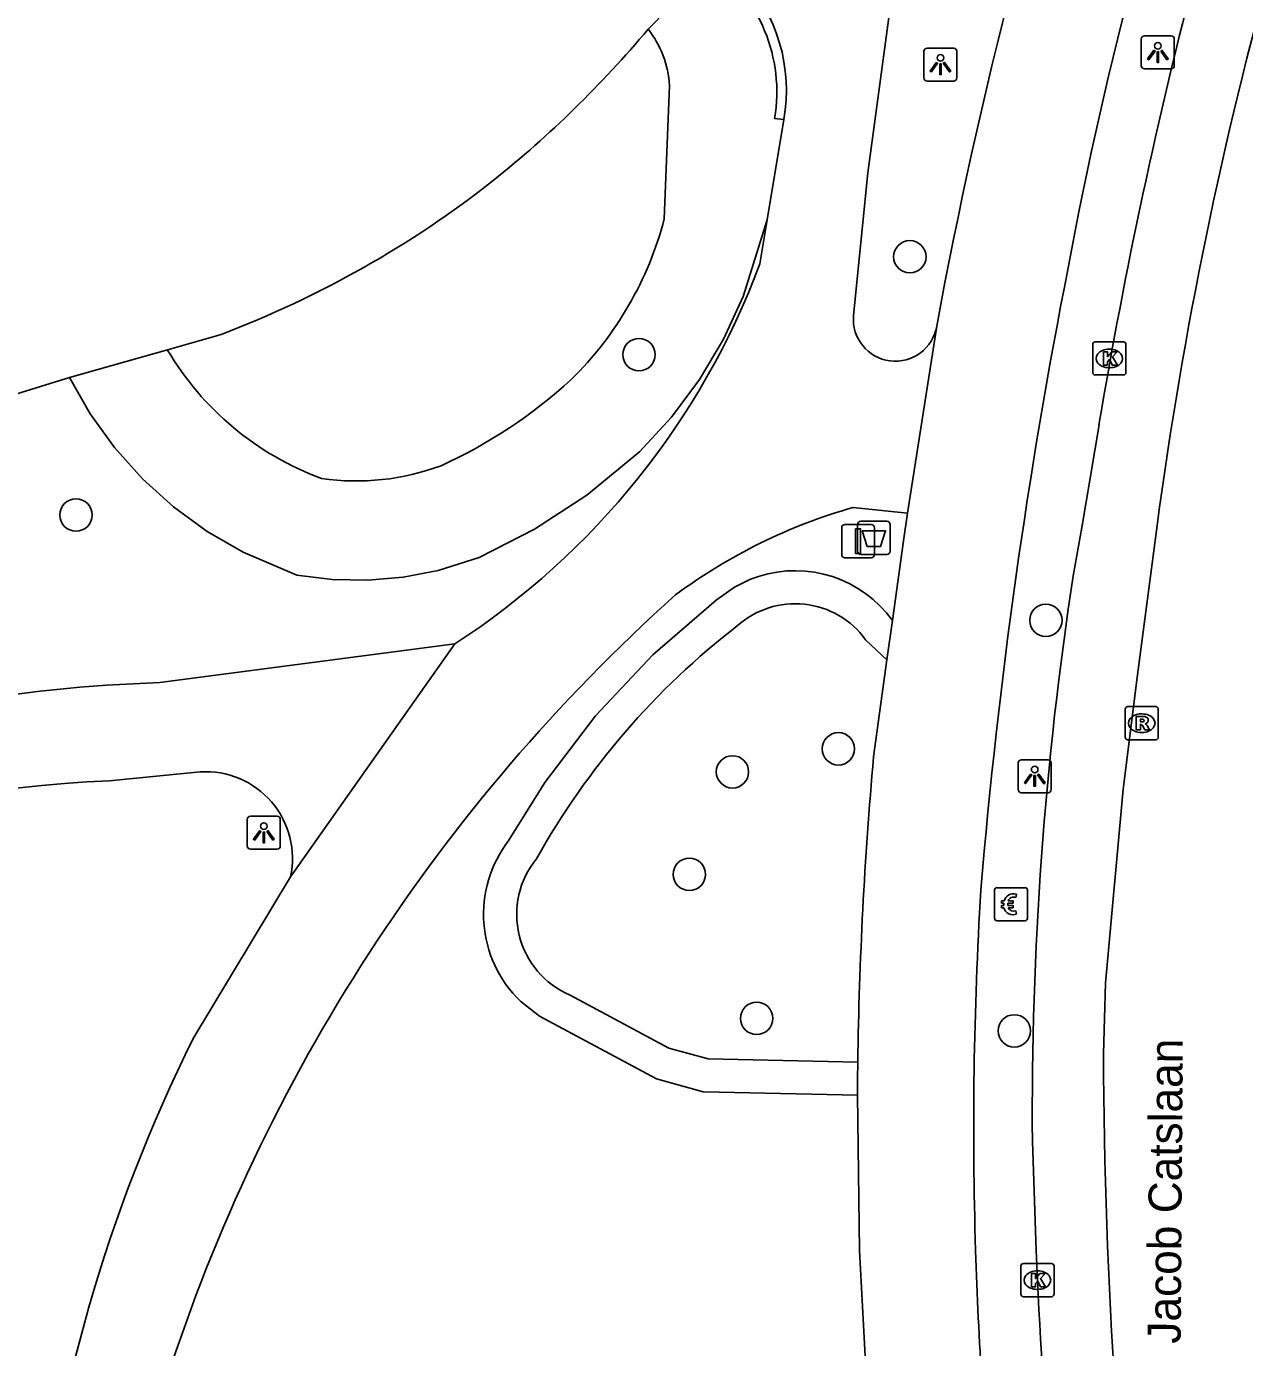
# Model space of a CAD drawing. Extents: x 161354 to 161876, y 382161 to 382804.
# Drawn here: x 161387.87 to 161424.66, y 382580.37 to 382620.3 of the extents above; entities that cross this region are included whole.
import ezdxf

# ---------------------------------------------------------------- set-up
doc = ezdxf.new("R2010")
doc.units = 0
for name, color, linetype in [('IMGEO_Afvalbak', 7, 'Continuous'), ('IMGEO_Betaalautomaat', 7, 'Continuous'), ('IMGEO_Boom', 7, 'Continuous'), ('IMGEO_Fietspad_gesloten', 7, 'Continuous'), ('IMGEO_Groenvoorziening', 7, 'Continuous'), ('IMGEO_Kolk', 7, 'Continuous'), ('IMGEO_Lichtpunt', 7, 'Continuous'), ('IMGEO_Muur', 7, 'Continuous'), ('IMGEO_Openbare_ruimte_label', 7, 'Continuous'), ('IMGEO_Rijbaan_lokaal_open', 7, 'Continuous'), ('IMGEO_Rioolput', 7, 'Continuous'), ('IMGEO_Verkeersbordpaal', 7, 'Continuous'), ('IMGEO_Voetpad_gesloten', 7, 'Continuous'), ('IMGEO_Voetpad_open', 7, 'Continuous'), ('IMGEO_Waterloop', 7, 'Continuous')]:
    doc.layers.add(name, color=color, linetype=linetype)

msp = doc.modelspace()

# ---------------------------------------------------------------- linework, layer by layer
at = {"layer": 'IMGEO_Afvalbak'}
for p, q in [((161413.07, 382605.342), (161413.86, 382605.342)), ((161413.86, 382605.342), (161413.07, 382605.342)), ((161412.97, 382604.442), (161412.97, 382605.242)), ((161412.97, 382605.242), (161412.97, 382604.442)), ((161413.96, 382605.242), (161413.96, 382604.442)), ((161413.96, 382604.442), (161413.96, 382605.242)), ((161413.86, 382604.342), (161413.07, 382604.342)), ((161413.07, 382604.342), (161413.86, 382604.342))]:
    msp.add_line(p, q, dxfattribs=at)
msp.add_lwpolyline([(161413.113, 382605.056), (161413.817, 382605.056), (161413.668, 382604.586), (161413.262, 382604.586), (161413.113, 382605.056)], dxfattribs=at)
for centre, start, end in [((161413.07, 382605.242), 90, 180), ((161413.07, 382605.242), 90, 180), ((161413.86, 382605.242), 0, 90), ((161413.86, 382605.242), 360, 90), ((161413.07, 382604.442), 180, 270), ((161413.07, 382604.442), 180, 270), ((161413.86, 382604.442), 270, 0), ((161413.86, 382604.442), 270, 0)]:
    msp.add_arc(centre, 0.1, start, end, dxfattribs=at)
at = {"layer": 'IMGEO_Betaalautomaat'}
for p, q in [((161417.107, 382593.347), (161417.107, 382594.188)), ((161417.107, 382594.188), (161417.107, 382593.347)), ((161417.182, 382594.271), (161418.023, 382594.271)), ((161418.023, 382594.271), (161417.182, 382594.271)), ((161418.106, 382594.197), (161418.106, 382593.356)), ((161418.106, 382593.356), (161418.106, 382594.197)), ((161417.39, 382593.735), (161417.39, 382593.803)), ((161417.511, 382593.803), (161417.511, 382593.735)), ((161417.769, 382594.076), (161417.752, 382593.976)), ((161417.756, 382593.57), (161417.778, 382593.483)), ((161418.032, 382593.272), (161417.191, 382593.272)), ((161417.191, 382593.272), (161418.032, 382593.272))]:
    msp.add_line(p, q, dxfattribs=at)
for points in [[(161417.39, 382593.803), (161417.321, 382593.803), (161417.321, 382593.872), (161417.4, 382593.872)], [(161417.395, 382593.666), (161417.321, 382593.666), (161417.321, 382593.735), (161417.39, 382593.735)], [(161417.522, 382593.872), (161417.669, 382593.872), (161417.669, 382593.803), (161417.511, 382593.803)], [(161417.511, 382593.735), (161417.669, 382593.735), (161417.669, 382593.666), (161417.525, 382593.666)]]:
    msp.add_lwpolyline(points, dxfattribs=at)
for centre, radius, start, end in [((161417.185, 382594.194), 0.0779, 92.4484, 184.2845), ((161417.185, 382594.194), 0.0779, 92.4484, 184.2845), ((161418.029, 382594.194), 0.0779, 2.4484, 94.2845), ((161418.029, 382594.194), 0.0779, 2.4484, 94.2845), ((161417.683, 382593.796), 0.293, 73.014, 165.0139), ((161417.689, 382593.809), 0.179, 69.3236, 159.5683), ((161417.185, 382593.35), 0.0779, 182.4484, 274.2845), ((161417.185, 382593.35), 0.0779, 182.4484, 274.2845), ((161417.656, 382593.721), 0.267, 191.8096, 297.0389), ((161417.689, 382593.736), 0.179, 202.7625, 291.8693), ((161418.029, 382593.35), 0.0779, 272.4484, 4.2845), ((161418.029, 382593.35), 0.0779, 272.4484, 4.2845)]:
    msp.add_arc(centre, radius, start, end, dxfattribs=at)
at = {"layer": 'IMGEO_Boom'}
for centre in [(161414.552, 382613.337), (161406.371, 382610.379), (161389.366, 382605.533), (161418.661, 382602.35), (161412.394, 382598.467), (161409.194, 382597.771), (161407.893, 382594.674), (161409.926, 382590.321), (161417.707, 382589.944)]:
    msp.add_circle(centre, 0.489, dxfattribs=at)
at = {"layer": 'IMGEO_Fietspad_gesloten'}
for points in [[(161414.484, 382605.591), (161415.364, 382611.242)], [(161414.484, 382605.591), (161414.357, 382604.749), (161414.026, 382602.348)], [(161414.026, 382602.348), (161413.862, 382601.16)], [(161413.862, 382601.16), (161413.457, 382598.223)], [(161412.979, 382588.998), (161412.973, 382588.497), (161412.969, 382587.996)], [(161412.969, 382587.996), (161413.034, 382583.308), (161413.277, 382578.792)]]:
    msp.add_lwpolyline(points, dxfattribs=at)
for centre, radius, start, end in [((161566.475, 382583.32), 153.669, 161.54231, 169.53098), ((161538.682, 382590.813), 121.396, 160.52887, 169.46666), ((161588, 382579.779), 171.909, 168.85604, 175.19005), ((161535.446, 382587.277), 122.479, 174.8727, 179.19497), ((161536.984, 382587.004), 120.503, 176.57932, 181.75761), ((161537.583, 382587.062), 121.103, 181.77636, 185.63491)]:
    msp.add_arc(centre, radius, start, end, dxfattribs=at)
at = {"layer": 'IMGEO_Groenvoorziening'}
for points in [[(161407.136, 382614.481), (161407.296, 382618.512)], [(161389.165, 382609.686), (161389.793, 382608.592), (161390.532, 382607.569), (161391.373, 382606.63), (161392.309, 382605.783), (161393.327, 382605.039), (161394.418, 382604.405), (161396.037, 382603.719), (161397.103, 382603.586), (161398.178, 382603.565), (161399.248, 382603.656), (161400.303, 382603.859), (161401.544, 382604.251), (161403.218, 382605.109), (161404.794, 382606.137), (161406.386, 382607.446), (161407.348, 382608.487), (161408.197, 382609.624), (161408.922, 382610.843), (161409.515, 382612.131), (161410.244, 382614.448)], [(161409.978, 382603.676), (161409.743, 382603.592), (161409.251, 382603.35), (161408.703, 382602.955), (161406.787, 382601.303), (161405.054, 382599.461), (161403.523, 382597.447), (161402.443, 382595.705)], [(161413.216, 382601.764), (161413.862, 382601.16)], [(161412.979, 382588.998), (161408.459, 382589.102), (161407.274, 382589.426), (161404.288, 382591.027)], [(161402.801, 382590.829), (161403.365, 382590.386), (161406.9, 382588.49), (161408.312, 382588.104), (161408.79, 382588.093), (161412.969, 382587.996)]]:
    msp.add_lwpolyline(points, dxfattribs=at)
for centre, radius, start, end in [((161404.253, 382618.324), 3.049, 3.5401, 38.2864), ((161396.929, 382617.151), 10.55, 314.4852, 345.3413), ((161399.919, 382615.13), 9.053, 210.5695, 249.7493), ((161394.183, 382620.671), 14.995, 294.4647, 312.5444), ((161397.838, 382613.849), 7.288, 261.6972, 290.5192), ((161411.089, 382600.228), 3.622, 35.8166, 107.8578), ((161411.089, 382600.227), 2.625, 35.8557, 131.7431), ((161423.517, 382583.84), 23.184, 127.6939, 150.8092), ((161405.33, 382593.466), 3.653, 142.1974, 226.201), ((161405.331, 382593.467), 2.654, 140.7279, 246.8467)]:
    msp.add_arc(centre, radius, start, end, dxfattribs=at)
at = {"layer": 'IMGEO_Kolk'}
for p, q in [((161420.077, 382609.838), (161420.077, 382610.69)), ((161420.152, 382610.764), (161421.004, 382610.764)), ((161420.565, 382610.544), (161420.59, 382610.544)), ((161421.078, 382610.69), (161421.078, 382609.838)), ((161421.004, 382609.764), (161420.152, 382609.764)), ((161420.588, 382609.984), (161420.563, 382609.984)), ((161417.906, 382581.985), (161417.906, 382582.837)), ((161417.981, 382582.911), (161418.833, 382582.911)), ((161418.394, 382582.691), (161418.419, 382582.691)), ((161418.907, 382582.837), (161418.907, 382581.985)), ((161418.833, 382581.911), (161417.981, 382581.911)), ((161418.417, 382582.131), (161418.392, 382582.131))]:
    msp.add_line(p, q, dxfattribs=at)
for points in [[(161420.077, 382609.838), (161420.077, 382610.69)], [(161420.152, 382610.764), (161421.004, 382610.764)], [(161421.078, 382610.69), (161421.078, 382609.838)], [(161420.398, 382610.464), (161420.521, 382610.464), (161420.521, 382610.313), (161420.651, 382610.464), (161420.815, 382610.464), (161420.669, 382610.313), (161420.822, 382610.064), (161420.67, 382610.064), (161420.585, 382610.228), (161420.521, 382610.161), (161420.521, 382610.064), (161420.398, 382610.064), (161420.398, 382610.464)], [(161421.004, 382609.764), (161420.152, 382609.764)], [(161417.906, 382581.985), (161417.906, 382582.837)], [(161417.981, 382582.911), (161418.833, 382582.911)], [(161418.227, 382582.611), (161418.35, 382582.611), (161418.35, 382582.46), (161418.48, 382582.611), (161418.644, 382582.611), (161418.498, 382582.46), (161418.651, 382582.211), (161418.499, 382582.211), (161418.414, 382582.375), (161418.35, 382582.308), (161418.35, 382582.211), (161418.227, 382582.211), (161418.227, 382582.611)], [(161418.907, 382582.837), (161418.907, 382581.985)], [(161418.833, 382581.911), (161417.981, 382581.911)]]:
    msp.add_lwpolyline(points, dxfattribs=at)
for centre, start, end in [((161420.154, 382610.688), 91.552, 178.448), ((161420.154, 382610.688), 91.552, 178.448), ((161421.002, 382610.688), 1.552, 88.448), ((161421.002, 382610.688), 1.552, 88.448), ((161420.154, 382609.84), 181.552, 268.448), ((161420.154, 382609.84), 181.552, 268.448), ((161421.002, 382609.84), 271.552, 358.448), ((161421.002, 382609.84), 271.552, 358.448), ((161417.983, 382582.835), 91.552, 178.448), ((161417.983, 382582.835), 91.552, 178.448), ((161418.831, 382582.835), 1.552, 88.448), ((161418.831, 382582.835), 1.552, 88.448), ((161417.983, 382581.987), 181.552, 268.448), ((161417.983, 382581.987), 181.552, 268.448), ((161418.831, 382581.987), 271.552, 358.448), ((161418.831, 382581.987), 271.552, 358.448)]:
    msp.add_arc(centre, 0.0765, start, end, dxfattribs=at)
for centre, major_axis, ratio, start_param, end_param in [((161420.564, 382610.264), (-0.387, 0.002), 0.722429, 4.712389, 7.853982), ((161420.589, 382610.264), (-0.39, 0.002), 0.717154, 1.570796, 4.712389), ((161418.393, 382582.411), (-0.387, 0.002), 0.722429, 4.712389, 7.853982), ((161418.418, 382582.411), (-0.39, 0.002), 0.717154, 1.570796, 4.712389)]:
    msp.add_ellipse(centre, major_axis=major_axis, ratio=ratio, start_param=start_param, end_param=end_param, dxfattribs=at)
at = {"layer": 'IMGEO_Lichtpunt'}
for p, q in [((161421.544, 382619.916), (161421.544, 382619.109)), ((161421.544, 382619.916), (161421.544, 382619.109)), ((161422.446, 382620.011), (161421.638, 382620.011)), ((161422.446, 382620.011), (161421.638, 382620.011)), ((161422.54, 382619.109), (161422.54, 382619.916)), ((161422.54, 382619.109), (161422.54, 382619.916)), ((161414.977, 382619.548), (161414.977, 382618.741)), ((161414.977, 382619.548), (161414.977, 382618.741)), ((161415.879, 382619.643), (161415.071, 382619.643)), ((161415.879, 382619.643), (161415.071, 382619.643)), ((161415.973, 382618.741), (161415.973, 382619.548)), ((161415.973, 382618.741), (161415.973, 382619.548)), ((161421.638, 382619.015), (161422.446, 382619.015)), ((161421.638, 382619.015), (161422.446, 382619.015)), ((161415.071, 382618.647), (161415.879, 382618.647)), ((161415.071, 382618.647), (161415.879, 382618.647)), ((161418.726, 382598.136), (161417.918, 382598.136)), ((161418.726, 382598.136), (161417.918, 382598.136)), ((161417.824, 382598.041), (161417.824, 382597.234)), ((161417.824, 382598.041), (161417.824, 382597.234)), ((161418.82, 382597.234), (161418.82, 382598.041)), ((161418.82, 382597.234), (161418.82, 382598.041)), ((161417.918, 382597.14), (161418.726, 382597.14)), ((161417.918, 382597.14), (161418.726, 382597.14)), ((161394.54, 382596.335), (161394.54, 382595.528)), ((161394.54, 382596.335), (161394.54, 382595.528)), ((161395.442, 382596.43), (161394.634, 382596.43)), ((161395.442, 382596.43), (161394.634, 382596.43)), ((161395.536, 382595.528), (161395.536, 382596.335)), ((161395.536, 382595.528), (161395.536, 382596.335)), ((161394.634, 382595.434), (161395.442, 382595.434)), ((161394.634, 382595.434), (161395.442, 382595.434))]:
    msp.add_line(p, q, dxfattribs=at)
for points in [[(161421.918, 382619.58), (161421.957, 382619.552), (161421.769, 382619.29), (161421.731, 382619.317), (161421.918, 382619.58)], [(161422.02, 382619.532), (161422.067, 382619.532), (161422.067, 382619.21), (161422.02, 382619.21), (161422.02, 382619.532)], [(161422.13, 382619.552), (161422.168, 382619.579), (161422.355, 382619.317), (161422.316, 382619.289), (161422.13, 382619.552)], [(161415.351, 382619.212), (161415.39, 382619.184), (161415.202, 382618.922), (161415.164, 382618.949), (161415.351, 382619.212)], [(161415.453, 382619.164), (161415.5, 382619.164), (161415.5, 382618.842), (161415.453, 382618.842), (161415.453, 382619.164)], [(161415.563, 382619.184), (161415.601, 382619.211), (161415.788, 382618.949), (161415.749, 382618.921), (161415.563, 382619.184)], [(161418.198, 382597.705), (161418.237, 382597.677), (161418.049, 382597.415), (161418.011, 382597.442), (161418.198, 382597.705)], [(161418.3, 382597.657), (161418.347, 382597.657), (161418.347, 382597.335), (161418.3, 382597.335), (161418.3, 382597.657)], [(161418.41, 382597.677), (161418.448, 382597.704), (161418.635, 382597.442), (161418.596, 382597.414), (161418.41, 382597.677)], [(161394.914, 382595.999), (161394.953, 382595.971), (161394.765, 382595.709), (161394.727, 382595.736), (161394.914, 382595.999)], [(161395.016, 382595.951), (161395.063, 382595.951), (161395.063, 382595.629), (161395.016, 382595.629), (161395.016, 382595.951)], [(161395.126, 382595.971), (161395.164, 382595.998), (161395.351, 382595.736), (161395.312, 382595.708), (161395.126, 382595.971)]]:
    msp.add_lwpolyline(points, dxfattribs=at)
for centre in [(161422.043, 382619.714), (161415.476, 382619.346), (161418.323, 382597.839), (161395.039, 382596.133)]:
    msp.add_circle(centre, 0.0994, dxfattribs=at)
for centre, start, end in [((161421.638, 382619.916), 90, 180), ((161421.638, 382619.916), 90, 180), ((161422.446, 382619.916), 0, 90), ((161422.446, 382619.916), 0, 90), ((161415.071, 382619.548), 90, 180), ((161415.071, 382619.548), 90, 180), ((161415.879, 382619.548), 0, 90), ((161415.879, 382619.548), 0, 90), ((161421.638, 382619.109), 180, 270), ((161421.638, 382619.109), 180, 270), ((161422.446, 382619.109), 270, 0), ((161422.446, 382619.109), 270, 360), ((161415.071, 382618.741), 180, 270), ((161415.071, 382618.741), 180, 270), ((161415.879, 382618.741), 270, 0), ((161415.879, 382618.741), 270, 360), ((161417.918, 382598.041), 90, 180), ((161417.918, 382598.041), 90, 180), ((161418.726, 382598.041), 0, 90), ((161418.726, 382598.041), 0, 90), ((161417.918, 382597.234), 180, 270), ((161417.918, 382597.234), 180, 270), ((161418.726, 382597.234), 270, 0), ((161418.726, 382597.234), 270, 360), ((161394.634, 382596.335), 90, 180), ((161394.634, 382596.335), 90, 180), ((161395.442, 382596.335), 0, 90), ((161395.442, 382596.335), 0, 90), ((161394.634, 382595.528), 180, 270), ((161394.634, 382595.528), 180, 270), ((161395.442, 382595.528), 270, 0), ((161395.442, 382595.528), 270, 360)]:
    msp.add_arc(centre, 0.0946, start, end, dxfattribs=at)
at = {"layer": 'IMGEO_Muur'}
msp.add_lwpolyline([(161410.744, 382617.481), (161410.469, 382617.512)], dxfattribs=at)
for centre, radius, start, end in [((161405.671, 382618.311), 4.864, 350.5471, 54.3187), ((161405.77, 382618.369), 5.053, 349.8762, 42.9387)]:
    msp.add_arc(centre, radius, start, end, dxfattribs=at)
at = {"layer": 'IMGEO_Rijbaan_lokaal_open'}
msp.add_lwpolyline([(161422.022, 382605.217), (161421.425, 382600.701), (161420.991, 382597.249), (161420.466, 382591.383), (161420.398, 382589.25)], dxfattribs=at)
for centre, radius, start, end in [((161547.436, 382588.454), 126.529, 164.37081, 172.38674), ((161588.832, 382590.047), 168.436, 180.27111, 187.28827)]:
    msp.add_arc(centre, radius, start, end, dxfattribs=at)
at = {"layer": 'IMGEO_Rioolput'}
for p, q in [((161421.131, 382599.742), (161421.983, 382599.742)), ((161421.056, 382598.816), (161421.056, 382599.668)), ((161421.544, 382599.522), (161421.569, 382599.522)), ((161422.057, 382599.668), (161422.057, 382598.816)), ((161421.567, 382598.962), (161421.542, 382598.962)), ((161421.983, 382598.742), (161421.131, 382598.742))]:
    msp.add_line(p, q, dxfattribs=at)
for points in [[(161421.131, 382599.742), (161421.983, 382599.742)], [(161421.056, 382598.816), (161421.056, 382599.668)], [(161421.645, 382599.44), (161421.393, 382599.442), (161421.393, 382599.042)], [(161421.571, 382599.361), (161421.517, 382599.361), (161421.517, 382599.28)], [(161422.057, 382599.668), (161422.057, 382598.816)], [(161421.393, 382599.042), (161421.517, 382599.042), (161421.517, 382599.204), (161421.528, 382599.204)], [(161421.517, 382599.28), (161421.569, 382599.28)], [(161421.575, 382599.175), (161421.646, 382599.042), (161421.786, 382599.042), (161421.721, 382599.168)], [(161421.983, 382598.742), (161421.131, 382598.742)]]:
    msp.add_lwpolyline(points, dxfattribs=at)
for centre, radius, start, end in [((161421.133, 382599.666), 0.0765, 91.552, 178.448), ((161421.133, 382599.666), 0.0765, 91.552, 178.448), ((161421.981, 382599.666), 0.0765, 1.552, 88.448), ((161421.981, 382599.666), 0.0765, 1.552, 88.448), ((161421.577, 382599.265), 0.0964, 77.0061, 93.1865), ((161421.591, 382599.322), 0.0378, 276.6634, 79.6772), ((161421.644, 382599.33), 0.109, 350.3612, 89.416), ((161421.642, 382599.33), 0.112, 277.5842, 350.9817), ((161421.527, 382599.151), 0.0533, 26.0293, 88.6989), ((161421.553, 382599.469), 0.19, 274.7715, 282.9687), ((161421.626, 382599.115), 0.108, 29.5134, 73.7905), ((161421.133, 382598.818), 0.0765, 181.552, 268.448), ((161421.133, 382598.818), 0.0765, 181.552, 268.448), ((161421.981, 382598.818), 0.0765, 271.552, 358.448), ((161421.981, 382598.818), 0.0765, 271.552, 358.448)]:
    msp.add_arc(centre, radius, start, end, dxfattribs=at)
for centre, major_axis, ratio, start_param, end_param in [((161421.543, 382599.242), (-0.387, 0.002), 0.722429, 4.712389, 7.853982), ((161421.568, 382599.242), (-0.39, 0.002), 0.717154, 1.570796, 4.712389)]:
    msp.add_ellipse(centre, major_axis=major_axis, ratio=ratio, start_param=start_param, end_param=end_param, dxfattribs=at)
at = {"layer": 'IMGEO_Verkeersbordpaal'}
for p, q in [((161412.493, 382604.342), (161412.493, 382605.142)), ((161412.493, 382605.142), (161412.493, 382604.342)), ((161412.593, 382605.242), (161413.383, 382605.242)), ((161413.383, 382605.242), (161412.593, 382605.242)), ((161413.483, 382605.142), (161413.483, 382604.342)), ((161413.483, 382604.342), (161413.483, 382605.142)), ((161413.383, 382604.242), (161412.593, 382604.242)), ((161412.593, 382604.242), (161413.383, 382604.242))]:
    msp.add_line(p, q, dxfattribs=at)
msp.add_lwpolyline([(161412.913, 382605.117), (161413.063, 382605.117), (161413.063, 382604.367), (161412.913, 382604.367), (161412.913, 382605.117)], dxfattribs=at)
for centre, start, end in [((161412.593, 382605.142), 90, 180), ((161412.593, 382605.142), 90, 180), ((161413.383, 382605.142), 0, 90), ((161413.383, 382605.142), 360, 90), ((161412.593, 382604.342), 180, 270), ((161412.593, 382604.342), 180, 270), ((161413.383, 382604.342), 270, 0), ((161413.383, 382604.342), 270, 0)]:
    msp.add_arc(centre, 0.1, start, end, dxfattribs=at)
at = {"layer": 'IMGEO_Voetpad_gesloten'}
for points in [[(161412.853, 382611.561), (161413.288, 382615.871), (161413.913, 382620.565)], [(161410.744, 382617.481), (161410.244, 382614.448)], [(161410.244, 382614.448), (161410.025, 382613.12)], [(161412.835, 382605.761), (161414.484, 382605.591)], [(161400.813, 382601.637), (161391.895, 382600.469)], [(161395.845, 382594.594), (161400.813, 382601.637)], [(161390.376, 382597.503), (161393.119, 382597.771)], [(161395.845, 382594.594), (161392.907, 382589.716)]]:
    msp.add_lwpolyline(points, dxfattribs=at)
for centre, radius, start, end in [((161387.958, 382621.386), 23.564, 303.0606, 339.4642), ((161414.114, 382611.446), 1.266, 174.8059, 350.7139), ((161417.421, 382589.701), 16.702, 105.9378, 126.558), ((161443.576, 382562.879), 54.06, 131.8997, 162.2025), ((161393.324, 382556.085), 44.407, 91.8444, 124.9122), ((161393.28, 382595.151), 2.625, 347.7565, 93.5055), ((161392.239, 382557.663), 39.884, 92.6779, 123.8607), ((161435.448, 382568.535), 47.522, 153.531, 195.451)]:
    msp.add_arc(centre, radius, start, end, dxfattribs=at)
at = {"layer": 'IMGEO_Voetpad_open'}
for points in [[(161420.266, 382608.258), (161419.75, 382605.157), (161419.494, 382603.75)], [(161418.254, 382586.6), (161418.368, 382583.308)]]:
    msp.add_lwpolyline(points, dxfattribs=at)
for centre, radius, start, end in [((161575.1, 382582.388), 156.981, 165.3316, 170.51441), ((161525.885, 382587.438), 107.635, 171.28312, 180.44594), ((161623.957, 382592.02), 205.773, 182.42661, 186.40281)]:
    msp.add_arc(centre, radius, start, end, dxfattribs=at)
at = {"layer": 'IMGEO_Waterloop'}
for points in [[(161392.125, 382610.526), (161393.752, 382610.988)], [(161389.165, 382609.686), (161392.125, 382610.526)], [(161375.407, 382605.415), (161389.165, 382609.686)]]:
    msp.add_lwpolyline(points, dxfattribs=at)
for centre, radius, start, end in [((161387.356, 382639.613), 27.358, 314.837, 320.6379), ((161380.929, 382641.833), 33.598, 308.7773, 319.9463), ((161382.644, 382640.195), 31.248, 290.8231, 308.2076)]:
    msp.add_arc(centre, radius, start, end, dxfattribs=at)

# ---------------------------------------------------------------- texts
at = {"layer": 'IMGEO_Openbare_ruimte_label'}
msp.add_text('Jacob Catslaan', height=1, rotation=89.5989, dxfattribs=at).set_placement((161422.731, 382580.488))

doc.saveas('drawing.dxf')
